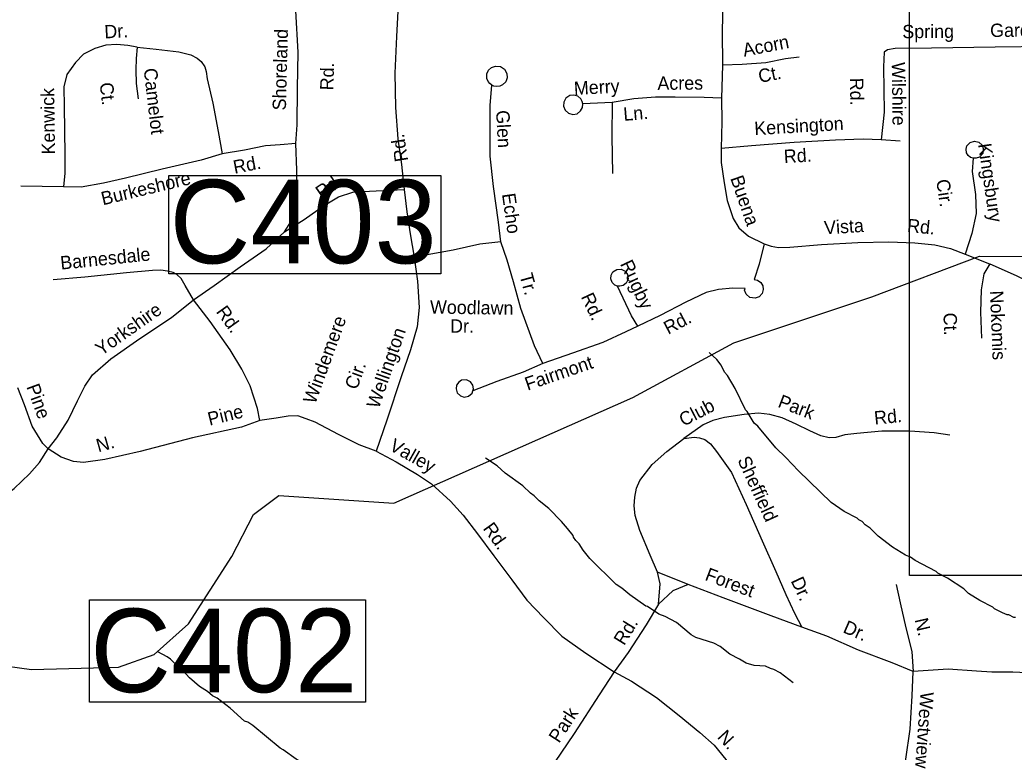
# Model space of a CAD drawing. Extents: x 1551653 to 1702041, y 811336 to 920032.
# Drawn here: x 1614704 to 1619586, y 858453 to 862049 of the extents above; entities that cross this region are included whole.
import ezdxf

# ---------------------------------------------------------------- set-up
doc = ezdxf.new("R2010")
doc.units = 0
for name, color, linetype in [('Old_Level_10', 7, 'Continuous'), ('Old_Level_3', 7, 'Continuous'), ('Old_Level_31', 7, 'Continuous'), ('Old_Level_35', 7, 'Continuous'), ('Old_Level_59', 7, 'Continuous'), ('Old_Level_62', 7, 'Continuous')]:
    doc.layers.add(name, color=color, linetype=linetype)

msp = doc.modelspace()

# ---------------------------------------------------------------- linework, layer by layer
at = {"layer": 'Old_Level_10'}
msp.add_line((1616856.206, 860894.206), (1616856.206, 860894.206), dxfattribs=at)
at = {"layer": 'Old_Level_3'}
msp.add_lwpolyline([(1625908.099, 859320.788), (1619071.581, 859320.788), (1619071.581, 862239.39), (1625908.099, 862239.39), (1625908.099, 860614.92), (1625908.099, 859320.788)], dxfattribs=at)
at = {"layer": 'Old_Level_31'}
for points in [[(1615435.504, 861284.399), (1616770.788, 861284.399), (1616770.788, 860802.264), (1615435.504, 860802.264), (1615435.504, 861284.399)], [(1615046.018, 859200.332), (1616401.59, 859200.332), (1616401.59, 858697.854), (1615046.018, 858697.854), (1615046.018, 859200.332)]]:
    msp.add_lwpolyline(points, dxfattribs=at)
at = {"layer": 'Old_Level_35'}
for p, q in [((1618153.434, 861825.567), (1618149.153, 861663.763)), ((1617611.457, 861643.655), (1617467.422, 861635.971)), ((1619026.94, 861452.644), (1618933.042, 861460.151)), ((1614918.195, 861228.439), (1614708.549, 861231.693)), ((1617985.039, 859275.559), (1617834.216, 859337.652))]:
    msp.add_line(p, q, dxfattribs=at)
for points in [[(1616058.32, 861441.237), (1616065.587, 861533.143), (1616066.394, 861711.023), (1616071.043, 861890.829), (1616058.444, 862092.807), (1616058.444, 862197.577)], [(1618154.746, 862215.756), (1618155.403, 862139.5), (1618153.004, 861991.666), (1618153.434, 861825.567)], [(1616560.38, 862091.82), (1616554.041, 861966.679), (1616545.189, 861786.958), (1616548.388, 861618.999), (1616559.868, 861464.879), (1616577.719, 861338.649), (1616591.649, 861216.497)], [(1615280.303, 861914.681), (1615233.857, 861923.428), (1615180.523, 861928.109), (1615126.629, 861925.002), (1615072.449, 861907.689), (1615016.072, 861880.619), (1614977.41, 861839.179), (1614934.582, 861779.816), (1614919.766, 861720.082), (1614922.181, 861622.178), (1614922.473, 861508.31), (1614924.52, 861382.398), (1614925.376, 861296.332), (1614918.195, 861228.439)], [(1615280.303, 861914.681), (1615275.366, 861858.749), (1615272.63, 861802.772), (1615275.497, 861736.876), (1615284.355, 861660.656)], [(1615280.303, 861914.681), (1615373.961, 861905.176), (1615483.745, 861891.541), (1615543.475, 861876.722), (1615575.158, 861860.268), (1615594.84, 861844.061), (1615611.536, 861818.71), (1615618.269, 861795.56), (1615623.544, 861759.632), (1615651.717, 861639.193), (1615677.527, 861500.994), (1615697.904, 861390.719)], [(1619851.226, 861928.191), (1619749.156, 861917.657), (1619493.376, 861915.442), (1619179.702, 861910.199), (1619001.779, 861908.808), (1618963.807, 861901.374), (1618947.56, 861889.697), (1618944.499, 861817.719), (1618947.199, 861595.741), (1618933.042, 861460.151)], [(1618529.657, 861865.957), (1618462.64, 861857.112), (1618366.61, 861838.451), (1618250.58, 861830.199), (1618153.434, 861825.567)], [(1617021.261, 861728.471), (1617011.005, 861735.882), (1617003.604, 861745.839), (1616996.711, 861761.187), (1616997.557, 861783.182), (1617005.73, 861801.426), (1617020.408, 861814.737), (1617039.759, 861821.548), (1617063.331, 861819.668), (1617083.269, 861806.256), (1617095.264, 861785.803), (1617096.212, 861763.569), (1617089.837, 861745.288), (1617074.316, 861729.796), (1617060.782, 861723.667), (1617045.52, 861720.974), (1617030.969, 861723.671), (1617021.261, 861728.471)], [(1617065.667, 860958.341), (1617054.014, 861054.63), (1617028.774, 861230.84), (1617012.971, 861379.042), (1617013.085, 861512.917), (1617012.839, 861628.986), (1617021.261, 861728.471)], [(1617467.422, 861635.971), (1617465.463, 861647.818), (1617457.74, 861661.781), (1617443.18, 861673.884), (1617424.485, 861679.665), (1617404.827, 861677.263), (1617385.348, 861664.051), (1617374.961, 861645.252), (1617373.948, 861624.862), (1617381.552, 861605.095), (1617397.465, 861590.564), (1617418.554, 861584.534), (1617439.836, 861588.103), (1617457.12, 861601.561), (1617467.077, 861618.97), (1617467.422, 861635.971)], [(1617611.457, 861643.655), (1617609.856, 861475.994), (1617613.963, 861293.809)], [(1618149.153, 861663.763), (1618064.173, 861667.086), (1617922.345, 861669.363), (1617824.478, 861668.75), (1617718.451, 861660.295), (1617611.457, 861643.655)], [(1618149.153, 861663.763), (1618150.403, 861547.871), (1618147.365, 861417.861)], [(1618933.042, 861460.151), (1618843.869, 861463.763), (1618709.089, 861458.491), (1618506.34, 861446.598), (1618296.488, 861429.843), (1618147.365, 861417.861)], [(1619385.243, 861369.331), (1619372.31, 861372.996), (1619360.102, 861382.648), (1619352.165, 861396.017), (1619349.911, 861413.071), (1619354.052, 861429.797), (1619370.003, 861446.683), (1619391.939, 861452.841), (1619412.851, 861447.815), (1619428.169, 861433.497), (1619434.632, 861416.755), (1619431.755, 861393.402), (1619415.774, 861374.915), (1619399.449, 861369.242), (1619385.243, 861369.331)], [(1616058.32, 861441.237), (1615982.139, 861434.38), (1615910.2, 861429.436), (1615806.132, 861409.134), (1615697.904, 861390.719)], [(1616003.711, 861008.305), (1616026.25, 861044.066), (1616053.071, 861103.557), (1616064.131, 861175.371), (1616064.288, 861311.244), (1616058.32, 861441.237)], [(1618147.365, 861417.861), (1618147.348, 861348.022), (1618161.725, 861247.874), (1618176.387, 861161.73), (1618207.013, 861073.459), (1618234.287, 861027.081), (1618281.685, 860986.297), (1618357.968, 860948.928)], [(1615697.904, 861390.719), (1615593.63, 861360.217), (1615403.013, 861315.256), (1615222.639, 861271.89), (1615114.287, 861247.474), (1615004.218, 861227.294), (1614918.195, 861228.439)], [(1619385.243, 861369.331), (1619379.308, 861303.616), (1619395.646, 861191.621), (1619400.138, 861097.478), (1619378.747, 860999.857), (1619346.07, 860898.262)], [(1616003.711, 861008.305), (1616100.594, 861068.974), (1616195.393, 861135.486), (1616268.139, 861180.237), (1616338.444, 861203.226), (1616386.335, 861206.454), (1616488.28, 861210.991), (1616591.649, 861216.497)], [(1616591.649, 861216.497), (1616603.821, 861106.389), (1616620.038, 860998.2), (1616640.13, 860883.928)], [(1615557.281, 860673.371), (1615658.164, 860743.765), (1615785.499, 860835.831), (1615912.553, 860923.905), (1616003.711, 861008.305)], [(1617065.667, 860958.341), (1616962.603, 860948.026), (1616831.321, 860917.869), (1616640.13, 860883.928)], [(1617272.278, 860361.616), (1617230.614, 860448.312), (1617163.489, 860631.373), (1617127.514, 860761.776), (1617097.255, 860868.049), (1617065.667, 860958.341)], [(1618357.968, 860948.928), (1618392.341, 860936.825), (1618429.054, 860931.477), (1618484.72, 860933.351), (1618640.641, 860944.994), (1618818.567, 860956.392), (1618970.483, 860958.111), (1619098.271, 860954.118), (1619196.132, 860944.729), (1619273.586, 860925.549), (1619346.07, 860898.262)], [(1618357.968, 860948.928), (1618333.542, 860849.568), (1618309.392, 860773.817), (1618325.747, 860771.084), (1618341.925, 860759.749), (1618351.99, 860742.935), (1618354.428, 860725.077), (1618348.617, 860704.982), (1618333.896, 860689.473), (1618313.729, 860681.878), (1618288.588, 860685.389), (1618269.713, 860701.98), (1618261.918, 860722.15), (1618264.891, 860730.494), (1618203.884, 860731.734), (1618133.903, 860724.749), (1618073.762, 860709.559), (1617973.169, 860663.174), (1617848.162, 860597.072), (1617738.635, 860544.464)], [(1616640.13, 860883.928), (1616656.144, 860765.736), (1616664.11, 860635.704), (1616654.402, 860541.849), (1616622.686, 860428.427), (1616576.561, 860295.288), (1616505.006, 860082.421), (1616452.716, 859931.397)], [(1619346.07, 860898.262), (1619464.367, 860850.638), (1619467.165, 860850.382)], [(1615557.281, 860673.371), (1615516.287, 860743.84), (1615495.175, 860778.289), (1615475.175, 860798.505), (1615456.576, 860808.889), (1615429.486, 860815.041), (1615395.556, 860819.332), (1615355.51, 860818.141), (1615227.597, 860806.13), (1615023.463, 860785.257), (1614867.506, 860771.612)], [(1617637.582, 860741.822), (1617625.076, 860746.678), (1617611.933, 860759.752), (1617604.879, 860776.904), (1617607.264, 860795.867), (1617615.984, 860811.497), (1617634.643, 860823.728), (1617655.883, 860825.096), (1617676.089, 860815.083), (1617688.15, 860798.026), (1617690.105, 860775.976), (1617681.706, 860756.534), (1617666.644, 860744.034), (1617649.761, 860740.375), (1617637.582, 860741.822)], [(1619467.165, 860850.382), (1619437.549, 860801.153), (1619424.367, 860723.377), (1619420.738, 860613.591), (1619425.738, 860485.219)], [(1619467.165, 860850.382), (1619595.265, 860792.751), (1619729.035, 860728.601)], [(1617738.635, 860544.464), (1617706.447, 860595.143), (1617637.582, 860741.822)], [(1614842.88, 859942.451), (1614885.583, 859995.813), (1614940.98, 860082.939), (1614986.334, 860178.07), (1615023.401, 860249.56), (1615060.146, 860305.045), (1615151.189, 860383.644), (1615292.689, 860483.43), (1615448.072, 860586.937), (1615557.281, 860673.371)], [(1615881.841, 860080.856), (1615870.853, 860140.915), (1615834.472, 860251.311), (1615793.728, 860333.985), (1615737.218, 860428.785), (1615637.589, 860568.083), (1615557.281, 860673.371)], [(1617738.635, 860544.464), (1617679.262, 860517.653), (1617566.539, 860465.307), (1617417.973, 860411.692), (1617272.278, 860361.616)], [(1617272.278, 860361.616), (1617174.768, 860319.372), (1617046.166, 860273.352), (1616928.758, 860226.709)], [(1616928.758, 860226.709), (1616931.179, 860237.466), (1616928.138, 860255.337), (1616916.071, 860271.991), (1616896.455, 860281.594), (1616872.807, 860279.874), (1616859.001, 860270.147), (1616848.489, 860254.953), (1616845.523, 860237.004), (1616850.93, 860217.483), (1616866.829, 860202.151), (1616884.92, 860196.38), (1616907.013, 860200.334), (1616924.752, 860216.584), (1616928.758, 860226.709)], [(1614842.88, 859942.451), (1614817.397, 859968.779), (1614764.688, 860053.497), (1614726.39, 860158.133), (1614693.681, 860242.443)], [(1615881.841, 860080.856), (1615791.533, 860048.271), (1615550.936, 859995.721), (1615294.26, 859929.688), (1615121.77, 859890.364), (1615015.622, 859875.909), (1614967.893, 859880.679), (1614906.282, 859901.542), (1614842.88, 859942.451)], [(1616452.716, 859931.397), (1616369.481, 859961.502), (1616268.471, 860012.979), (1616153.422, 860072.746), (1616109.737, 860089.442), (1616068.012, 860104.094), (1616021.959, 860102.627), (1615961.942, 860093.641), (1615881.841, 860080.856)], [(1619270.817, 860009.895), (1619194.006, 860021.256), (1619074.302, 860029.091), (1618936.428, 860029.084), (1618814.315, 860016.955), (1618754.378, 860011.768), (1618710.283, 859998.454), (1618678.24, 859997.103), (1618636.389, 860005.557), (1618582.866, 860030.456), (1618515.497, 860063.441), (1618447.702, 860095.032), (1618386.199, 860111.289), (1618330.291, 860117.227), (1618260.33, 860111.243), (1618164.382, 860096.578), (1618106.233, 860080.951), (1618059.789, 860060.278), (1617963.982, 859993.385)], [(1617834.216, 859337.652), (1617798.481, 859420.621), (1617748.3, 859541.306), (1617725.594, 859615.607), (1617720.144, 859662.546), (1617722.815, 859705.515), (1617731.909, 859749.354), (1617748.084, 859787.047), (1617809.117, 859866.056), (1617880.032, 859929.052), (1617963.982, 859993.385)], [(1617963.982, 859993.385), (1618014.924, 859998.956), (1618041.486, 859996.414), (1618066.728, 859988.1), (1618094.51, 859966.722), (1618123.769, 859929.311), (1618198.119, 859826.345), (1618269.776, 859669.403), (1618348.988, 859490.296), (1618416.564, 859339.443), (1618464.703, 859226.602), (1618507.288, 859136.091), (1618543.315, 859067.321)], [(1613669.208, 859495.159), (1613768.856, 859466.763), (1613878.679, 859455.129), (1613984.384, 859447.583), (1614106.415, 859455.713), (1614194.64, 859474.335), (1614297.116, 859514.879), (1614417.841, 859577.064), (1614568.979, 859668.652), (1614676.23, 859747.12), (1614751.144, 859819.839), (1614799.888, 859875.082), (1614842.88, 859942.451)], [(1616452.716, 859931.397), (1616551.685, 859877.959), (1616656.488, 859816.201), (1616725.612, 859771.175), (1616818.128, 859685.65), (1616880.966, 859616.736), (1616951.353, 859525.46), (1617031.583, 859416.372), (1617119.447, 859298.925), (1617193.876, 859199.758), (1617276.349, 859112.439), (1617364.784, 859022.994), (1617483.147, 858939.149), (1617621.555, 858847.089)], [(1617839.816, 859179.65), (1617848.254, 859279.935), (1617834.216, 859337.652)], [(1617985.039, 859275.559), (1617909.58, 859245.07), (1617839.816, 859179.65)], [(1618543.315, 859067.321), (1618393.339, 859121.793), (1618156.827, 859211.238), (1617985.039, 859275.559)], [(1619005.998, 859276.254), (1619025.588, 859186.409), (1619053.721, 859063.968), (1619083.777, 858947.695), (1619089.387, 858849.326)], [(1617839.816, 859179.65), (1617779.344, 859079.021), (1617691.329, 858942.528), (1617621.555, 858847.089)], [(1619089.387, 858849.326), (1618987.176, 858891.022), (1618822.157, 858953.604), (1618665.457, 859021.819), (1618543.315, 859067.321)], [(1620156.439, 858859.161), (1620088.292, 858833.827), (1619905.266, 858804.594), (1619755.341, 858837.724), (1619580.104, 858845.52), (1619476.909, 858845.52), (1619400.973, 858851.366), (1619262.73, 858861.11), (1619089.387, 858849.326)], [(1617621.555, 858847.089), (1617547.638, 858734.727), (1617424.919, 858544.707), (1617298.639, 858356.765), (1617232.783, 858257.044), (1617167.15, 858148.714)], [(1617621.555, 858847.089), (1617706.68, 858801.738), (1617829.321, 858721.607), (1617941.804, 858633.877), (1618042.165, 858550.396), (1618113.119, 858487.122), (1618169.914, 858416.328), (1618234.061, 858313.372), (1618290.363, 858208.373)], [(1619054.8, 858314.791), (1619054.8, 858418.079), (1619076.034, 858566.039), (1619084.558, 858729.756), (1619089.387, 858849.326)]]:
    msp.add_lwpolyline(points, dxfattribs=at)
at = {"layer": 'Old_Level_59'}
for points in [[(1618887.736, 860688.998), (1619415.745, 860888.309), (1619648.787, 860886.874), (1619840.716, 860850.169), (1620232.775, 860861.857), (1620650.774, 860955.259), (1621242.759, 860949.722), (1621443.813, 861011.34), (1621679.365, 861104.758), (1622045.561, 861286.422), (1622264.917, 861672.724), (1622362.754, 861810.018), (1622480.761, 861932.332), (1622532.742, 862065.923), (1622577.751, 862330.85)], [(1613652.636, 858889.624), (1614570.775, 858885.77), (1614761.781, 858858.909), (1615187.777, 858869.981), (1615362.686, 858932.01), (1615531.751, 859082.928), (1615744.698, 859413.421), (1615851.074, 859619.509), (1615975.03, 859714.032), (1616539.787, 859676.298), (1617713.711, 860194.105), (1618209.732, 860463.031), (1618887.736, 860688.998)]]:
    msp.add_lwpolyline(points, dxfattribs=at)
at = {"layer": 'Old_Level_62'}
for points in [[(1619592.09, 859114.916), (1619584.093, 859115.019), (1619560.307, 859127.322), (1619552.31, 859127.424), (1619528.422, 859137.779), (1619488.744, 859156.337), (1619480.849, 859164.436), (1619417.386, 859197.296), (1619361.817, 859232.103), (1619338.133, 859254.403), (1619258.983, 859307.512), (1619211.308, 859332.169), (1619203.414, 859340.268), (1619100.17, 859393.684), (1619076.487, 859410.038), (1619052.598, 859420.341), (1618989.135, 859459.25), (1618917.981, 859514.204), (1618878.509, 859552.754), (1618854.723, 859569.106), (1618838.934, 859585.306), (1618823.145, 859593.508), (1618815.25, 859601.659), (1618751.684, 859634.518), (1618688.323, 859679.374), (1618526.537, 859833.624), (1618465.534, 859900.471), (1618416.117, 859947.12), (1618327.637, 860054.362), (1618309.9, 860068.613), (1618274.631, 860125.105), (1618266.839, 860133.205), (1618216.293, 860237.884), (1618179.179, 860302.373), (1618163.39, 860318.572), (1618147.908, 860352.816), (1618126.275, 860381.113), (1618088.238, 860415.664)], [(1618500.393, 858794.215), (1618437.032, 858843.069), (1618405.351, 858859.524), (1618389.357, 858863.727), (1618365.571, 858876.082), (1618309.592, 858878.85), (1618269.812, 858889.411), (1618238.131, 858909.864), (1618190.457, 858934.522), (1618142.987, 858971.175), (1618111.204, 858987.63), (1618023.647, 859016.85), (1617999.861, 859029.154), (1617928.708, 859090.156), (1617873.139, 859118.915), (1617841.356, 859131.372), (1617785.889, 859168.127), (1617777.892, 859170.229), (1617698.742, 859225.337), (1617659.167, 859257.889), (1617631.485, 859276.241), (1617503.225, 859403.989), (1617469.801, 859444.486), (1617450.321, 859476.731), (1617434.532, 859492.93), (1617422.742, 859509.129), (1617420.896, 859517.126), (1617393.317, 859551.524), (1617363.789, 859585.921), (1617300.736, 859648.769), (1617253.266, 859687.422), (1617229.583, 859711.772), (1617211.846, 859724.023), (1617174.321, 859760.523), (1617087.276, 859823.73), (1617047.701, 859858.282), (1616990.594, 859897.139)], [(1616234.772, 858287.993), (1616210.986, 858306.293), (1616179.306, 858324.748), (1616155.622, 858349.047), (1616084.469, 858406.051), (1616060.581, 858418.354), (1615997.322, 858465.26), (1615981.431, 858473.462), (1615847.019, 858583.319), (1615823.233, 858599.672), (1615807.341, 858605.874), (1615736.188, 858668.877), (1615672.93, 858717.73), (1615649.144, 858730.033), (1615625.358, 858750.385), (1615585.783, 858774.94), (1615536.365, 858817.591), (1615491.049, 858868.238), (1615467.365, 858884.54), (1615443.682, 858908.89), (1615427.79, 858921.091), (1615380.936, 858945.39)]]:
    msp.add_lwpolyline(points, dxfattribs=at)

# ---------------------------------------------------------------- texts
at = {"layer": 'Old_Level_10'}
for s, rotation, p in [('Garden', 0.496058, (1619468.259, 861964.412)), ('Dr.', 3.299392, (1615120.479, 861957.307)), ('Shoreland', 88.518931, (1616010.075, 861603.575)), ('Spring', 0.447953, (1619037.279, 861958.277)), ('Acorn', 10.99715, (1618260.014, 861867.491)), ('Wilshire', 270.696908, (1618985.08, 861840.855)), ('Camelot', 276.629119, (1615311.602, 861808.076)), ('Rd.', 88.518931, (1616243.491, 861702.074)), ('Ct.', 10.99715, (1618336.657, 861738.721)), ('Ct.', 276.629119, (1615095.508, 861738.046)), ('Merry', 3.053611, (1617425.973, 861679.767)), ('Acres', 0.359175, (1617834.671, 861704.899)), ('Rd.', 270.696908, (1618779.839, 861764.163)), ('Kenwick', 90.829533, (1614876.986, 861388.008)), ('Glen', 273.193056, (1617041.705, 861603.43)), ('Ln.', 4.559194, (1617669.511, 861552.693)), ('Kensington', 3.357058, (1618311.961, 861482.56)), ('Rd.', 99.100239, (1616610.996, 861357.497)), ('Rd.', 3.357058, (1618456.854, 861345.266)), ('Kingsbury', 278.300158, (1619408.523, 861437.877)), ('Rd.', 11.038733, (1615758.155, 861292.666)), ('Burkeshore', 13.518672, (1615111.691, 861137.891)), ('Rd.', 34.729836, (1616185.1, 861166.818)), ('Buena', 289.134806, (1618191.456, 861271.44)), ('Cir.', 278.300158, (1619203.019, 861261.562)), ('Echo', 278.151308, (1617070.946, 861193.262)), ('Vista', 3.665253, (1618654.893, 860995.073)), ('Rd.', 354.519242, (1619058.306, 861007.444)), ('Barnesdale', 5.838208, (1614905.718, 860822.238)), ('Rugby', 295.149628, (1617649.579, 860850.865)), ('Tr.', 285.422578, (1617156.336, 860794.866)), ('Nokomis', 272.230492, (1619467.099, 860718.341)), ('Woodlawn', 359.172742, (1616717.227, 860606.635)), ('Rd.', 295.149628, (1617457.482, 860689.618)), ('Yorkshire', 35.191872, (1615104.005, 860397.297)), ('Rd.', 305.573278, (1615664.646, 860615.806)), ('Windemere', 69.91875, (1616153.951, 860158.818)), ('Dr.', 359.823992, (1616816.382, 860512.809)), ('Rd.', 27.869489, (1617887.252, 860501.976)), ('Ct.', 272.230492, (1619238.355, 860609.906)), ('Wellington', 70.891719, (1616466.278, 860136.068)), ('Fairmont', 18.967811, (1617196.959, 860227.465)), ('Cir.', 69.91875, (1616358.523, 860228.842)), ('Pine', 290.102883, (1614735.071, 860247.673)), ('Club', 27.429128, (1617962.255, 860050.629)), ('Park', 339.018378, (1618421.494, 860149.627)), ('Pine', 13.933917, (1615635.372, 860055.714)), ('Rd.', 5.672486, (1618901.709, 860061.02)), ('N.', 15.807678, (1615089.415, 859924.793)), ('Valley', 330.55715, (1616513.117, 859939.362)), ('Sheffield', 294.540531, (1618225.953, 859888.156)), ('Rd.', 305.820806, (1616974.989, 859551.061)), ('Forest', 339.284119, (1618063.478, 859299.636)), ('Dr.', 295.196722, (1618487.717, 859294.675)), ('N.', 282.940225, (1619096.981, 859103.892)), ('Rd.', 58.408183, (1617671.067, 858973.086)), ('Dr.', 336.475297, (1618740.982, 859042.897)), ('Westview', 265.907628, (1619126.34, 858750.619)), ('Park', 57.184731, (1617351.183, 858494.041)), ('N.', 312.453231, (1618124.828, 858524.947))]:
    msp.add_text(s, height=65.6167, rotation=rotation, dxfattribs=at).set_placement(p)
at = {"layer": 'Old_Level_31'}
for s, p in [('C403', (1615439.311, 860853.328)), ('C402', (1615049.685, 858747.223))]:
    msp.add_text(s, height=410.1042, dxfattribs=at).set_placement(p)

doc.saveas('drawing.dxf')
